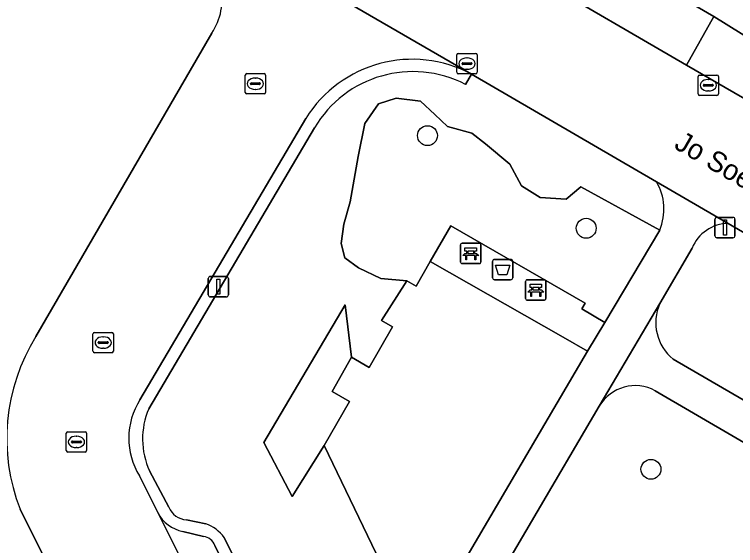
# Model space of a CAD drawing. Extents: x 157320 to 158835, y 386650 to 388491.
# Drawn here: x 158304.39 to 158339.84, y 387164.81 to 387190.91 of the extents above; entities that cross this region are included whole.
import ezdxf

# ---------------------------------------------------------------- set-up
doc = ezdxf.new("R2010")
doc.units = 0
for name, color, linetype in [('IMGEO_Afvalbak', 7, 'Continuous'), ('IMGEO_Bank', 7, 'Continuous'), ('IMGEO_Berm_groen', 7, 'Continuous'), ('IMGEO_Boom', 7, 'Continuous'), ('IMGEO_Erf', 7, 'Continuous'), ('IMGEO_Groenvoorziening', 7, 'Continuous'), ('IMGEO_Hek', 7, 'Continuous'), ('IMGEO_Kolk', 7, 'Continuous'), ('IMGEO_Lichtmast', 7, 'Continuous'), ('IMGEO_Openbare_ruimte_label', 7, 'Continuous'), ('IMGEO_Parkeervlak_open', 7, 'Continuous'), ('IMGEO_Rijbaan_lokaal_gesloten', 7, 'Continuous'), ('IMGEO_Rijbaan_lokaal_open', 7, 'Continuous'), ('IMGEO_Rioolput', 7, 'Continuous'), ('IMGEO_Voetpad_halfverhard', 7, 'Continuous'), ('IMGEO_Voetpad_open', 7, 'Continuous')]:
    doc.layers.add(name, color=color, linetype=linetype)

msp = doc.modelspace()

# ---------------------------------------------------------------- linework, layer by layer
at = {"layer": 'IMGEO_Afvalbak'}
for p, q in [((158327.994, 387178.874), (158328.784, 387178.874)), ((158328.784, 387178.874), (158327.994, 387178.874)), ((158327.894, 387177.974), (158327.894, 387178.774)), ((158327.894, 387178.774), (158327.894, 387177.974)), ((158328.884, 387178.774), (158328.884, 387177.974)), ((158328.884, 387177.974), (158328.884, 387178.774)), ((158328.784, 387177.874), (158327.994, 387177.874)), ((158327.994, 387177.874), (158328.784, 387177.874))]:
    msp.add_line(p, q, dxfattribs=at)
msp.add_lwpolyline([(158328.037, 387178.588), (158328.741, 387178.588), (158328.592, 387178.118), (158328.186, 387178.118), (158328.037, 387178.588)], dxfattribs=at)
for centre, start, end in [((158327.994, 387178.774), 90, 180), ((158327.994, 387178.774), 90, 180), ((158328.784, 387178.774), 0, 90), ((158328.784, 387178.774), 360, 90), ((158327.994, 387177.974), 180, 270), ((158327.994, 387177.974), 180, 270), ((158328.784, 387177.974), 270, 0), ((158328.784, 387177.974), 270, 0)]:
    msp.add_arc(centre, 0.1, start, end, dxfattribs=at)
at = {"layer": 'IMGEO_Bank'}
for p, q in [((158326.322, 387178.741), (158326.322, 387179.582)), ((158326.322, 387179.582), (158326.322, 387178.741)), ((158326.397, 387179.666), (158327.238, 387179.666)), ((158327.238, 387179.666), (158326.397, 387179.666)), ((158327.322, 387179.591), (158327.322, 387178.75)), ((158327.322, 387178.75), (158327.322, 387179.591)), ((158326.631, 387179.172), (158326.631, 387179.278)), ((158326.675, 387179.278), (158326.675, 387179.172)), ((158326.963, 387179.284), (158326.681, 387179.284)), ((158326.969, 387179.172), (158326.969, 387179.278)), ((158327.013, 387179.278), (158327.013, 387179.172)), ((158327.019, 387179.064), (158326.626, 387179.064)), ((158326.681, 387179.166), (158326.963, 387179.166)), ((158327.247, 387178.666), (158326.406, 387178.666)), ((158326.406, 387178.666), (158327.247, 387178.666)), ((158329.518, 387176.947), (158329.518, 387177.788)), ((158329.518, 387177.788), (158329.518, 387176.947)), ((158329.593, 387177.872), (158330.434, 387177.872)), ((158330.434, 387177.872), (158329.593, 387177.872)), ((158330.518, 387177.797), (158330.518, 387176.956)), ((158330.518, 387176.956), (158330.518, 387177.797)), ((158329.827, 387177.378), (158329.827, 387177.484)), ((158329.871, 387177.484), (158329.871, 387177.378)), ((158330.159, 387177.49), (158329.877, 387177.49)), ((158330.165, 387177.378), (158330.165, 387177.484)), ((158330.209, 387177.484), (158330.209, 387177.378)), ((158330.215, 387177.27), (158329.822, 387177.27)), ((158329.877, 387177.372), (158330.159, 387177.372)), ((158330.443, 387176.872), (158329.602, 387176.872)), ((158329.602, 387176.872), (158330.443, 387176.872))]:
    msp.add_line(p, q, dxfattribs=at)
for points in [[(158326.625, 387179.284), (158326.539, 387179.284), (158326.539, 387179.445), (158327.102, 387179.445), (158327.102, 387179.284), (158327.019, 387179.284)], [(158326.569, 387179.064), (158326.427, 387179.064), (158326.539, 387179.166), (158326.625, 387179.166)], [(158326.619, 387179.057), (158326.619, 387178.85), (158326.576, 387178.85), (158326.576, 387179.057)], [(158327.019, 387179.166), (158327.102, 387179.166), (158327.214, 387179.064), (158327.075, 387179.064)], [(158327.069, 387179.057), (158327.069, 387178.85), (158327.025, 387178.85), (158327.025, 387179.057)], [(158329.821, 387177.49), (158329.735, 387177.49), (158329.735, 387177.651), (158330.298, 387177.651), (158330.298, 387177.49), (158330.215, 387177.49)], [(158329.765, 387177.27), (158329.623, 387177.27), (158329.735, 387177.372), (158329.821, 387177.372)], [(158329.815, 387177.263), (158329.815, 387177.056), (158329.772, 387177.056), (158329.772, 387177.263)], [(158330.215, 387177.372), (158330.298, 387177.372), (158330.41, 387177.27), (158330.271, 387177.27)], [(158330.265, 387177.263), (158330.265, 387177.056), (158330.221, 387177.056), (158330.221, 387177.263)]]:
    msp.add_lwpolyline(points, dxfattribs=at)
for centre, radius, start, end in [((158326.4, 387179.588), 0.0779, 92.4484, 184.2845), ((158326.4, 387179.588), 0.0779, 92.4484, 184.2845), ((158327.244, 387179.588), 0.0779, 2.4484, 94.2845), ((158327.244, 387179.588), 0.0779, 2.4484, 94.2845), ((158326.624, 387179.277), 0.00671, 2.8957, 87.1043), ((158326.681, 387179.277), 0.00671, 92.8957, 177.1043), ((158326.963, 387179.277), 0.00671, 2.8957, 87.1043), ((158327.02, 387179.277), 0.00671, 92.8957, 177.1043), ((158326.569, 387179.057), 0.00671, 2.8957, 87.1043), ((158326.626, 387179.057), 0.00671, 92.8957, 177.1043), ((158326.624, 387179.173), 0.00671, 272.8957, 357.1043), ((158326.681, 387179.173), 0.00671, 182.8957, 267.1043), ((158326.963, 387179.173), 0.00671, 272.8957, 357.1043), ((158327.02, 387179.173), 0.00671, 182.8957, 267.1043), ((158327.018, 387179.057), 0.00671, 2.8957, 87.1043), ((158327.075, 387179.057), 0.00671, 92.8957, 177.1043), ((158326.4, 387178.744), 0.0779, 182.4484, 274.2845), ((158326.4, 387178.744), 0.0779, 182.4484, 274.2845), ((158327.244, 387178.744), 0.0779, 272.4484, 4.2845), ((158327.244, 387178.744), 0.0779, 272.4484, 4.2845), ((158329.596, 387177.794), 0.0779, 92.4484, 184.2845), ((158329.596, 387177.794), 0.0779, 92.4484, 184.2845), ((158330.44, 387177.794), 0.0779, 2.4484, 94.2845), ((158330.44, 387177.794), 0.0779, 2.4484, 94.2845), ((158329.82, 387177.483), 0.00671, 2.8957, 87.1043), ((158329.877, 387177.483), 0.00671, 92.8957, 177.1043), ((158330.159, 387177.483), 0.00671, 2.8957, 87.1043), ((158330.216, 387177.483), 0.00671, 92.8957, 177.1043), ((158329.765, 387177.263), 0.00671, 2.8957, 87.1043), ((158329.822, 387177.263), 0.00671, 92.8957, 177.1043), ((158329.82, 387177.379), 0.00671, 272.8957, 357.1043), ((158329.877, 387177.379), 0.00671, 182.8957, 267.1043), ((158330.159, 387177.379), 0.00671, 272.8957, 357.1043), ((158330.216, 387177.379), 0.00671, 182.8957, 267.1043), ((158330.214, 387177.263), 0.00671, 2.8957, 87.1043), ((158330.271, 387177.263), 0.00671, 92.8957, 177.1043), ((158329.596, 387176.95), 0.0779, 182.4484, 274.2845), ((158329.596, 387176.95), 0.0779, 182.4484, 274.2845), ((158330.44, 387176.95), 0.0779, 272.4484, 4.2845), ((158330.44, 387176.95), 0.0779, 272.4484, 4.2845)]:
    msp.add_arc(centre, radius, start, end, dxfattribs=at)
at = {"layer": 'IMGEO_Berm_groen'}
msp.add_lwpolyline([(158323.719, 387199.557), (158322.315, 387197.205), (158337.433, 387188.422), (158338.774, 387190.807)], close=True, dxfattribs=at)
at = {"layer": 'IMGEO_Boom'}
for centre in [(158324.695, 387184.955), (158332.497, 387180.403), (158335.679, 387168.559)]:
    msp.add_circle(centre, 0.489, dxfattribs=at)
at = {"layer": 'IMGEO_Erf'}
for points in [[(158310.414, 387207.304), (158317.221, 387203.388), (158319.049, 387202.329), (158323.719, 387199.557), (158338.774, 387190.807), (158343.795, 387187.676)], [(158305.446, 387175.079), (158314.088, 387189.993)], [(158332.408, 387111.04), (158304.668, 387166.595)]]:
    msp.add_lwpolyline(points, dxfattribs=at)
for centre, radius, start, end in [((158311.777, 387191.599), 2.814, 325.1929, 62.2867), ((158313.489, 387170.064), 9.478, 148.053, 201.468)]:
    msp.add_arc(centre, radius, start, end, dxfattribs=at)
at = {"layer": 'IMGEO_Groenvoorziening'}
for points in [[(158335.95, 387182.69), (158326.862, 387187.971), (158326.569, 387187.469)], [(158319.615, 387169.722), (158318.042, 387167.218), (158316.643, 387169.874), (158320.654, 387176.641), (158320.952, 387174.064), (158321.827, 387173.559), (158322.976, 387175.552), (158322.431, 387175.867), (158323.675, 387177.827), (158322.407, 387177.927), (158321.307, 387178.453), (158320.638, 387178.956), (158320.447, 387179.649), (158320.59, 387180.605), (158320.901, 387181.705), (158321.283, 387183.929), (158321.618, 387185.555), (158322.288, 387186.511), (158323.148, 387186.798), (158324.344, 387186.655), (158325.061, 387185.985), (158325.683, 387185.411), (158326.878, 387185.076), (158327.548, 387184.55), (158328.743, 387183.546), (158329.317, 387182.494), (158330.226, 387181.92), (158331.517, 387181.825), (158332.234, 387182.446), (158336.11, 387180.316)], [(158319.138, 387185.337), (158310.991, 387171.534)], [(158389.595, 387151.506), (158387.508, 387152.728), (158339.479, 387180.639)], [(158337.703, 387179.419), (158336.12, 387176.705)], [(158336.774, 387173.974), (158389.324, 387143.457)], [(158377.225, 387148.341), (158335.894, 387172.422)], [(158333.14, 387171.661), (158323.16, 387154.66)], [(158314.698, 387165.205), (158317.345, 387159.913), (158320.842, 387161.906), (158322.81, 387163.089), (158319.615, 387169.722)], [(158311.028, 387168.48), (158311.974, 387166.691)], [(158312.845, 387166.073), (158313.794, 387165.882)]]:
    msp.add_lwpolyline(points, dxfattribs=at)
for points in [[(158336.11, 387180.316), (158332.234, 387182.446), (158331.517, 387181.825), (158330.226, 387181.92), (158329.317, 387182.494), (158328.743, 387183.546), (158327.548, 387184.55), (158326.878, 387185.076), (158325.683, 387185.411), (158325.061, 387185.985), (158324.344, 387186.655), (158323.148, 387186.798), (158322.288, 387186.511), (158321.618, 387185.555), (158321.283, 387183.929), (158320.901, 387181.705), (158320.59, 387180.605), (158320.447, 387179.649), (158320.638, 387178.956), (158321.307, 387178.453), (158322.407, 387177.927), (158323.675, 387177.827), (158324.134, 387177.562), (158324.833, 387178.774), (158325.841, 387180.523), (158332.452, 387176.724), (158332.286, 387176.439), (158333.411, 387175.768)], [(158332.557, 387174.369), (158331.362, 387175.056), (158324.833, 387178.774), (158324.134, 387177.562), (158323.675, 387177.827), (158322.431, 387175.867), (158322.976, 387175.552), (158321.827, 387173.559), (158320.952, 387174.064), (158320.014, 387172.377), (158320.863, 387171.887), (158319.615, 387169.722), (158322.81, 387163.089), (158324.216, 387160.17)], [(158320.863, 387171.887), (158320.014, 387172.377), (158320.952, 387174.064), (158320.654, 387176.641), (158316.643, 387169.874), (158318.042, 387167.218), (158319.615, 387169.722)]]:
    msp.add_lwpolyline(points, close=True, dxfattribs=at)
for centre, radius, start, end in [((158323.98, 387182.476), 5.624, 62.5961, 149.4209), ((158333.682, 387181.345), 2.637, 337.0364, 30.6751), ((158339.502, 387178.702), 1.937, 90.6885, 158.2848), ((158338.2, 387175.759), 2.285, 155.5525, 231.3818), ((158334.913, 387170.609), 2.062, 61.5829, 149.3107), ((158314.487, 387170.049), 3.798, 156.9867, 204.4016), ((158312.933, 387167.119), 1.05, 204.0697, 265.2167), ((158313.248, 387164.211), 1.757, 34.4271, 71.9143)]:
    msp.add_arc(centre, radius, start, end, dxfattribs=at)
at = {"layer": 'IMGEO_Hek'}
msp.add_lwpolyline([(158332.557, 387174.369), (158331.362, 387175.056)], dxfattribs=at)
at = {"layer": 'IMGEO_Kolk'}
for p, q in [((158326.136, 387188.067), (158326.136, 387188.919)), ((158326.211, 387188.993), (158327.063, 387188.993)), ((158326.624, 387188.773), (158326.649, 387188.773)), ((158327.137, 387188.919), (158327.137, 387188.067)), ((158326.395, 387188.487), (158326.395, 387188.499)), ((158326.833, 387188.45), (158326.435, 387188.45)), ((158326.438, 387188.536), (158326.836, 387188.536)), ((158326.879, 387188.499), (158326.879, 387188.487)), ((158326.647, 387188.213), (158326.622, 387188.213)), ((158315.735, 387187.078), (158315.735, 387187.93)), ((158315.81, 387188.004), (158316.662, 387188.004)), ((158316.223, 387187.784), (158316.248, 387187.784)), ((158316.736, 387187.93), (158316.736, 387187.078)), ((158327.063, 387187.993), (158326.211, 387187.993)), ((158337.997, 387187.005), (158337.997, 387187.857)), ((158338.072, 387187.931), (158338.924, 387187.931)), ((158338.485, 387187.711), (158338.51, 387187.711)), ((158338.998, 387187.857), (158338.998, 387187.005)), ((158315.994, 387187.498), (158315.994, 387187.51)), ((158316.432, 387187.461), (158316.034, 387187.461)), ((158316.037, 387187.547), (158316.435, 387187.547)), ((158316.478, 387187.51), (158316.478, 387187.498)), ((158338.256, 387187.425), (158338.256, 387187.437)), ((158338.694, 387187.388), (158338.296, 387187.388)), ((158338.299, 387187.474), (158338.697, 387187.474)), ((158338.74, 387187.437), (158338.74, 387187.425)), ((158316.662, 387187.004), (158315.81, 387187.004)), ((158316.246, 387187.224), (158316.221, 387187.224)), ((158338.508, 387187.151), (158338.483, 387187.151)), ((158338.924, 387186.931), (158338.072, 387186.931)), ((158308.328, 387175.286), (158309.18, 387175.286)), ((158308.253, 387174.36), (158308.253, 387175.212)), ((158308.741, 387175.066), (158308.766, 387175.066)), ((158309.254, 387175.212), (158309.254, 387174.36)), ((158308.512, 387174.78), (158308.512, 387174.792)), ((158308.95, 387174.743), (158308.552, 387174.743)), ((158308.555, 387174.829), (158308.953, 387174.829)), ((158308.996, 387174.792), (158308.996, 387174.78)), ((158309.18, 387174.286), (158308.328, 387174.286)), ((158308.764, 387174.506), (158308.739, 387174.506))]:
    msp.add_line(p, q, dxfattribs=at)
for points in [[(158326.136, 387188.067), (158326.136, 387188.919)], [(158326.211, 387188.993), (158327.063, 387188.993)], [(158327.137, 387188.919), (158327.137, 387188.067)], [(158315.735, 387187.078), (158315.735, 387187.93)], [(158315.81, 387188.004), (158316.662, 387188.004)], [(158316.736, 387187.93), (158316.736, 387187.078)], [(158327.063, 387187.993), (158326.211, 387187.993)], [(158337.997, 387187.005), (158337.997, 387187.857)], [(158338.072, 387187.931), (158338.924, 387187.931)], [(158338.998, 387187.857), (158338.998, 387187.005)], [(158316.662, 387187.004), (158315.81, 387187.004)], [(158338.924, 387186.931), (158338.072, 387186.931)], [(158308.328, 387175.286), (158309.18, 387175.286)], [(158308.253, 387174.36), (158308.253, 387175.212)], [(158309.254, 387175.212), (158309.254, 387174.36)], [(158309.18, 387174.286), (158308.328, 387174.286)]]:
    msp.add_lwpolyline(points, dxfattribs=at)
for centre, radius, start, end in [((158326.213, 387188.917), 0.0765, 91.552, 178.448), ((158326.213, 387188.917), 0.0765, 91.552, 178.448), ((158327.061, 387188.917), 0.0765, 1.552, 88.448), ((158327.061, 387188.917), 0.0765, 1.552, 88.448), ((158326.435, 387188.496), 0.0403, 85.8775, 175.7526), ((158326.432, 387188.486), 0.0366, 178.938, 274.7102), ((158326.836, 387188.493), 0.043, 264.8664, 352.4533), ((158326.84, 387188.498), 0.0386, 1.7309, 96.639), ((158326.213, 387188.069), 0.0765, 181.552, 268.448), ((158326.213, 387188.069), 0.0765, 181.552, 268.448), ((158327.061, 387188.069), 0.0765, 271.552, 358.448), ((158327.061, 387188.069), 0.0765, 271.552, 358.448), ((158315.812, 387187.928), 0.0765, 91.552, 178.448), ((158315.812, 387187.928), 0.0765, 91.552, 178.448), ((158316.66, 387187.928), 0.0765, 1.552, 88.448), ((158316.66, 387187.928), 0.0765, 1.552, 88.448), ((158338.074, 387187.855), 0.0765, 91.552, 178.448), ((158338.074, 387187.855), 0.0765, 91.552, 178.448), ((158338.922, 387187.855), 0.0765, 1.552, 88.448), ((158338.922, 387187.855), 0.0765, 1.552, 88.448), ((158316.034, 387187.507), 0.0403, 85.8775, 175.7526), ((158316.031, 387187.497), 0.0366, 178.938, 274.7102), ((158316.435, 387187.504), 0.043, 264.8664, 352.4533), ((158316.439, 387187.509), 0.0386, 1.7309, 96.639), ((158338.296, 387187.434), 0.0403, 85.8775, 175.7526), ((158338.293, 387187.424), 0.0366, 178.938, 274.7102), ((158338.697, 387187.431), 0.043, 264.8664, 352.4533), ((158338.701, 387187.436), 0.0386, 1.7309, 96.639), ((158315.812, 387187.08), 0.0765, 181.552, 268.448), ((158315.812, 387187.08), 0.0765, 181.552, 268.448), ((158316.66, 387187.08), 0.0765, 271.552, 358.448), ((158316.66, 387187.08), 0.0765, 271.552, 358.448), ((158338.074, 387187.007), 0.0765, 181.552, 268.448), ((158338.074, 387187.007), 0.0765, 181.552, 268.448), ((158338.922, 387187.007), 0.0765, 271.552, 358.448), ((158338.922, 387187.007), 0.0765, 271.552, 358.448), ((158308.33, 387175.21), 0.0765, 91.552, 178.448), ((158308.33, 387175.21), 0.0765, 91.552, 178.448), ((158309.178, 387175.21), 0.0765, 1.552, 88.448), ((158309.178, 387175.21), 0.0765, 1.552, 88.448), ((158308.552, 387174.789), 0.0403, 85.8775, 175.7526), ((158308.549, 387174.779), 0.0366, 178.938, 274.7102), ((158308.953, 387174.786), 0.043, 264.8664, 352.4533), ((158308.957, 387174.791), 0.0386, 1.7309, 96.639), ((158308.33, 387174.362), 0.0765, 181.552, 268.448), ((158308.33, 387174.362), 0.0765, 181.552, 268.448), ((158309.178, 387174.362), 0.0765, 271.552, 358.448), ((158309.178, 387174.362), 0.0765, 271.552, 358.448)]:
    msp.add_arc(centre, radius, start, end, dxfattribs=at)
for centre, major_axis, ratio, start_param, end_param in [((158326.623, 387188.493), (-0.387, 0.002), 0.722429, 4.712389, 7.853982), ((158326.648, 387188.493), (-0.39, 0.002), 0.717154, 1.570796, 4.712389), ((158316.222, 387187.504), (-0.387, 0.002), 0.722429, 4.712389, 7.853982), ((158316.247, 387187.504), (-0.39, 0.002), 0.717154, 1.570796, 4.712389), ((158338.484, 387187.431), (-0.387, 0.002), 0.722429, 4.712389, 7.853982), ((158338.509, 387187.431), (-0.39, 0.002), 0.717154, 1.570796, 4.712389), ((158308.74, 387174.786), (-0.387, 0.002), 0.722429, 4.712389, 7.853982), ((158308.765, 387174.786), (-0.39, 0.002), 0.717154, 1.570796, 4.712389)]:
    msp.add_ellipse(centre, major_axis=major_axis, ratio=ratio, start_param=start_param, end_param=end_param, dxfattribs=at)
at = {"layer": 'IMGEO_Lichtmast'}
for p, q in [((158338.821, 387180.037), (158338.821, 387180.837)), ((158338.821, 387180.837), (158338.821, 387180.037)), ((158338.921, 387180.937), (158339.711, 387180.937)), ((158339.711, 387180.937), (158338.921, 387180.937)), ((158339.811, 387180.837), (158339.811, 387180.037)), ((158339.811, 387180.037), (158339.811, 387180.837)), ((158339.711, 387179.937), (158338.921, 387179.937)), ((158338.921, 387179.937), (158339.711, 387179.937)), ((158313.917, 387177.133), (158313.917, 387177.933)), ((158313.917, 387177.933), (158313.917, 387177.133)), ((158314.017, 387178.033), (158314.807, 387178.033)), ((158314.807, 387178.033), (158314.017, 387178.033)), ((158314.907, 387177.933), (158314.907, 387177.133)), ((158314.907, 387177.133), (158314.907, 387177.933)), ((158314.807, 387177.033), (158314.017, 387177.033)), ((158314.017, 387177.033), (158314.807, 387177.033))]:
    msp.add_line(p, q, dxfattribs=at)
for points in [[(158339.241, 387180.812), (158339.391, 387180.812), (158339.391, 387180.062), (158339.241, 387180.062), (158339.241, 387180.812)], [(158314.337, 387177.908), (158314.487, 387177.908), (158314.487, 387177.158), (158314.337, 387177.158), (158314.337, 387177.908)]]:
    msp.add_lwpolyline(points, dxfattribs=at)
for centre, start, end in [((158338.921, 387180.837), 90, 180), ((158338.921, 387180.837), 90, 180), ((158339.711, 387180.837), 0, 90), ((158339.711, 387180.837), 360, 90), ((158338.921, 387180.037), 180, 270), ((158338.921, 387180.037), 180, 270), ((158339.711, 387180.037), 270, 0), ((158339.711, 387180.037), 270, 0), ((158314.017, 387177.933), 90, 180), ((158314.017, 387177.933), 90, 180), ((158314.807, 387177.933), 0, 90), ((158314.807, 387177.933), 360, 90), ((158314.017, 387177.133), 180, 270), ((158314.017, 387177.133), 180, 270), ((158314.807, 387177.133), 270, 0), ((158314.807, 387177.133), 270, 0)]:
    msp.add_arc(centre, 0.1, start, end, dxfattribs=at)
at = {"layer": 'IMGEO_Parkeervlak_open'}
for points in [[(158311.435, 387166.432), (158334.97, 387119.389)], [(158313.686, 387165.259), (158312.677, 387165.509)], [(158335.345, 387122.609), (158314.244, 387164.811)]]:
    msp.add_lwpolyline(points, dxfattribs=at)
for centre, radius, start, end in [((158312.979, 387167.213), 1.73, 206.8233, 259.9404), ((158313.612, 387164.595), 0.668, 18.8677, 83.6126)]:
    msp.add_arc(centre, radius, start, end, dxfattribs=at)
at = {"layer": 'IMGEO_Rijbaan_lokaal_gesloten'}
for points in [[(158303.972, 387201.262), (158308.937, 387198.352), (158313.493, 387195.716), (158326.862, 387187.971), (158335.95, 387182.69), (158339.479, 387180.639), (158387.508, 387152.728), (158389.595, 387151.506), (158404.702, 387142.768), (158409.43, 387140.01), (158416.009, 387136.171), (158416.139, 387136.083), (158416.267, 387135.993)], [(158447.864, 387087.844), (158446.823, 387089.94), (158438.351, 387106.901), (158434.698, 387114.214), (158424.279, 387135.071), (158419.156, 387140.381), (158412.255, 387144.966), (158404.697, 387149.361), (158403.676, 387149.943), (158369.214, 387169.995), (158355.916, 387177.697), (158342.509, 387185.483), (158337.433, 387188.422), (158322.315, 387197.205)]]:
    msp.add_lwpolyline(points, dxfattribs=at)
at = {"layer": 'IMGEO_Rijbaan_lokaal_open'}
for points in [[(158326.862, 387187.971), (158313.493, 387195.716), (158313.086, 387194.091)], [(158314.088, 387189.993), (158305.446, 387175.079)], [(158310.562, 387171.974), (158318.718, 387185.797)], [(158337, 387115.366), (158334.97, 387119.389), (158311.435, 387166.432), (158310.538, 387168.23)], [(158304.668, 387166.595), (158332.408, 387111.04)]]:
    msp.add_lwpolyline(points, dxfattribs=at)
for centre, radius, start, end in [((158311.777, 387191.599), 2.814, 325.1929, 62.2867), ((158323.947, 387182.551), 6.154, 61.7248, 148.1678), ((158313.489, 387170.064), 9.478, 148.053, 201.468), ((158313.518, 387170.083), 3.509, 147.3948, 211.8707)]:
    msp.add_arc(centre, radius, start, end, dxfattribs=at)
at = {"layer": 'IMGEO_Rioolput'}
for p, q in [((158306.94, 387169.478), (158306.94, 387170.33)), ((158307.015, 387170.404), (158307.867, 387170.404)), ((158307.941, 387170.33), (158307.941, 387169.478)), ((158307.428, 387170.184), (158307.453, 387170.184)), ((158307.199, 387169.898), (158307.199, 387169.91)), ((158307.637, 387169.861), (158307.239, 387169.861)), ((158307.242, 387169.947), (158307.64, 387169.947)), ((158307.451, 387169.624), (158307.426, 387169.624)), ((158307.683, 387169.91), (158307.683, 387169.898)), ((158307.867, 387169.404), (158307.015, 387169.404))]:
    msp.add_line(p, q, dxfattribs=at)
for points in [[(158306.94, 387169.478), (158306.94, 387170.33)], [(158307.015, 387170.404), (158307.867, 387170.404)], [(158307.941, 387170.33), (158307.941, 387169.478)], [(158307.867, 387169.404), (158307.015, 387169.404)]]:
    msp.add_lwpolyline(points, dxfattribs=at)
for centre, radius, start, end in [((158307.017, 387170.328), 0.0765, 91.552, 178.448), ((158307.017, 387170.328), 0.0765, 91.552, 178.448), ((158307.865, 387170.328), 0.0765, 1.552, 88.448), ((158307.865, 387170.328), 0.0765, 1.552, 88.448), ((158307.239, 387169.907), 0.0403, 85.8775, 175.7526), ((158307.236, 387169.897), 0.0366, 178.938, 274.7102), ((158307.64, 387169.904), 0.043, 264.8664, 352.4533), ((158307.644, 387169.909), 0.0386, 1.7309, 96.639), ((158307.017, 387169.48), 0.0765, 181.552, 268.448), ((158307.017, 387169.48), 0.0765, 181.552, 268.448), ((158307.865, 387169.48), 0.0765, 271.552, 358.448), ((158307.865, 387169.48), 0.0765, 271.552, 358.448)]:
    msp.add_arc(centre, radius, start, end, dxfattribs=at)
for centre, major_axis, ratio, start_param, end_param in [((158307.427, 387169.904), (-0.387, 0.002), 0.722429, 4.712389, 7.853982), ((158307.452, 387169.904), (-0.39, 0.002), 0.717154, 1.570796, 4.712389)]:
    msp.add_ellipse(centre, major_axis=major_axis, ratio=ratio, start_param=start_param, end_param=end_param, dxfattribs=at)
at = {"layer": 'IMGEO_Voetpad_halfverhard'}
for points in [[(158339.479, 387180.639), (158335.95, 387182.69)], [(158336.11, 387180.316), (158333.411, 387175.768), (158332.557, 387174.369), (158324.216, 387160.17), (158322.919, 387157.963), (158320.444, 387153.717), (158335.737, 387123.143)], [(158323.16, 387154.66), (158333.14, 387171.661), (158333.137, 387171.667), (158336.12, 387176.705), (158337.703, 387179.419)], [(158336.12, 387176.705), (158333.137, 387171.667), (158333.14, 387171.661)], [(158389.324, 387143.457), (158336.774, 387173.974)], [(158335.894, 387172.422), (158377.225, 387148.341), (158377.238, 387148.348), (158382.296, 387145.409), (158382.291, 387145.399), (158388.333, 387141.883)]]:
    msp.add_lwpolyline(points, dxfattribs=at)
for centre, radius, start, end in [((158333.682, 387181.345), 2.637, 337.0364, 30.6751), ((158339.502, 387178.702), 1.937, 90.6885, 158.2848), ((158338.2, 387175.759), 2.285, 155.5525, 231.3818), ((158334.913, 387170.609), 2.062, 61.5829, 149.3107)]:
    msp.add_arc(centre, radius, start, end, dxfattribs=at)
at = {"layer": 'IMGEO_Voetpad_open'}
for points in [[(158338.774, 387190.807), (158337.433, 387188.422), (158342.509, 387185.483), (158343.795, 387187.676)], [(158324.833, 387178.774), (158331.362, 387175.056), (158332.557, 387174.369), (158333.411, 387175.768), (158332.286, 387176.439), (158332.452, 387176.724), (158325.841, 387180.523)]]:
    msp.add_lwpolyline(points, close=True, dxfattribs=at)
for points in [[(158326.569, 387187.469), (158326.862, 387187.971)], [(158318.718, 387185.797), (158310.562, 387171.974)], [(158310.991, 387171.534), (158319.138, 387185.337)], [(158310.538, 387168.23), (158311.435, 387166.432)], [(158311.974, 387166.691), (158311.028, 387168.48)], [(158313.794, 387165.882), (158312.845, 387166.073)], [(158312.677, 387165.509), (158313.686, 387165.259)], [(158320.444, 387153.717), (158317.345, 387159.913), (158314.698, 387165.205)], [(158314.244, 387164.811), (158335.345, 387122.609)]]:
    msp.add_lwpolyline(points, dxfattribs=at)
for centre, radius, start, end in [((158323.947, 387182.551), 6.154, 61.7248, 148.1678), ((158323.98, 387182.476), 5.624, 62.5961, 149.4209), ((158313.518, 387170.083), 3.509, 147.3948, 211.8707), ((158314.487, 387170.049), 3.798, 156.9867, 204.4016), ((158312.979, 387167.213), 1.73, 206.8233, 259.9404), ((158312.933, 387167.119), 1.05, 204.0697, 265.2167), ((158313.248, 387164.211), 1.757, 34.4271, 71.9143), ((158313.612, 387164.595), 0.668, 18.8677, 83.6126)]:
    msp.add_arc(centre, radius, start, end, dxfattribs=at)

# ---------------------------------------------------------------- texts
at = {"layer": 'IMGEO_Openbare_ruimte_label'}
msp.add_text('Jo Soeslaan', height=1, rotation=329.8714, dxfattribs=at).set_placement((158336.763, 387184.36))

doc.saveas('drawing.dxf')
